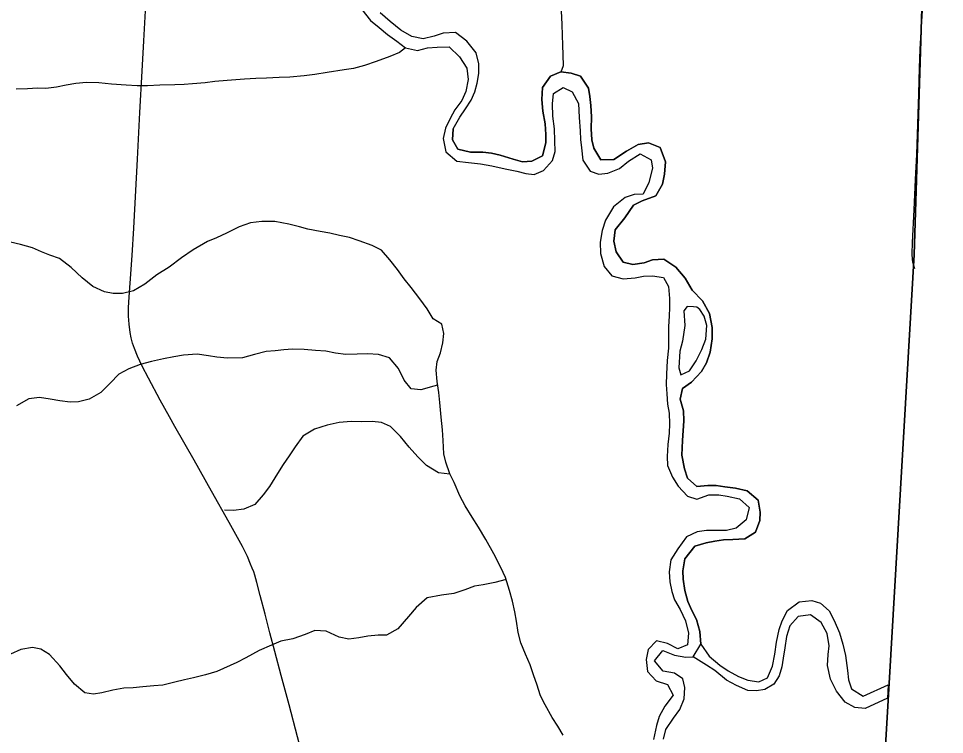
# Model space of a CAD drawing. Extents: x 1874609 to 2204689, y 815661 to 1281160.
# Drawn here: x 2066603 to 2072120, y 1028009 to 1032275 of the extents above; entities that cross this region are included whole.
import ezdxf

# ---------------------------------------------------------------- set-up
doc = ezdxf.new("R2010")
doc.units = 0
for name, color, linetype in [('GM_X_Adjacent_County', 7, 'Continuous'), ('GM_X_County', 7, 'Continuous'), ('GM_X_Major_River', 7, 'Continuous'), ('GM_X_Minor_River', 7, 'Continuous'), ('GM_X_Township', 7, 'Continuous'), ('GM_X_Township_Road', 7, 'Continuous')]:
    doc.layers.add(name, color=color, linetype=linetype)

msp = doc.modelspace()

# ---------------------------------------------------------------- linework, layer by layer
at = {"layer": 'GM_X_Adjacent_County'}
msp.add_lwpolyline([(2072020.6, 996047), (2071959.5, 1001675.5), (2071888.7, 1006519.5), (2071887.5, 1008769), (2071861.2, 1011952), (2071852.3, 1012905.1), (2071829.8, 1014456.9), (2071696.9, 1021700.4), (2071562, 1025081.6), (2071602.1, 1025081.7), (2071939.9, 1030867.8), (2072018.3, 1033424.1), (2072055.1, 1036106.6), (2072120.2, 1038512.6)], dxfattribs=at)
at = {"layer": 'GM_X_County'}
msp.add_lwpolyline([(2072120.2, 1038512.6), (2072055.1, 1036106.6), (2072018.3, 1033424.1), (2071939.9, 1030867.8), (2071602.1, 1025081.7), (2071562, 1025081.6), (2071696.9, 1021700.4), (2071829.8, 1014456.9), (2071852.3, 1012905.1), (2071861.2, 1011952), (2071887.5, 1008769), (2071888.7, 1006519.5), (2071959.5, 1001675.5), (2072020.6, 996047)], dxfattribs=at)
at = {"layer": 'GM_X_Major_River'}
for points in [[(2068649.3, 1032330), (2068699.6, 1032264.1), (2068751.8, 1032222.2), (2068802, 1032180.3), (2068856.2, 1032140.4), (2068908.4, 1032100.4), (2068980.5, 1032084.6), (2069040.6, 1032100.8), (2069096.6, 1032105), (2069168.7, 1032107.2), (2069231, 1032047.3), (2069273.2, 1031979.4), (2069281.4, 1031911.3), (2069267.6, 1031841.1), (2069243.7, 1031786.9)], [(2069192.2, 1031618.5), (2069232, 1031686.8), (2069265.9, 1031736.9), (2069299.8, 1031789.1), (2069321.7, 1031839.3), (2069335.6, 1031889.4), (2069345.4, 1031947.5), (2069345.3, 1032005.6), (2069329, 1032071.7), (2069274.8, 1032139.6), (2069206.5, 1032191.5), (2069132.4, 1032187.3), (2069078.4, 1032171.1), (2069014.4, 1032154.9), (2068946.2, 1032168.7), (2068880, 1032206.5), (2068817.8, 1032258.4), (2068757.5, 1032308.3)], [(2070669.1, 1028548.1), (2070669.1, 1028548.5), (2070662.8, 1028622.2), (2070642.6, 1028694.2), (2070614.4, 1028748.2), (2070590.2, 1028802.2), (2070574, 1028868.3), (2070563.8, 1028934.4), (2070561.7, 1028984.4), (2070573.5, 1029056.6), (2070633.4, 1029130.9), (2070699.4, 1029151.1), (2070751.4, 1029161.3), (2070803.5, 1029169.5), (2070859.6, 1029171.7), (2070929.6, 1029175.9), (2070993.6, 1029214.1), (2071019.5, 1029284.3), (2071021.3, 1029334.4), (2071009.1, 1029406.5), (2070944.9, 1029460.3), (2070874.7, 1029476.2), (2070810.6, 1029486), (2070760.5, 1029493.8), (2070710.4, 1029493.7), (2070644.3, 1029487.5), (2070588.1, 1029537.4), (2070571.9, 1029591.4), (2070555.7, 1029673.5), (2070559.4, 1029761.7), (2070567.1, 1029877.9), (2070564.9, 1029938), (2070544.7, 1030008), (2070558.6, 1030070.2), (2070612.5, 1030108.4), (2070672.4, 1030172.7), (2070702.3, 1030224.8), (2070724.2, 1030287), (2070736, 1030367.2), (2070735.8, 1030435.3), (2070719.5, 1030517.4), (2070679.2, 1030593.4), (2070617, 1030657.3), (2070574.7, 1030729.3), (2070518.4, 1030793.2), (2070448.2, 1030841.1), (2070380.1, 1030836.8), (2070330.1, 1030820.7), (2070264, 1030810.5), (2070205.9, 1030824.3), (2070163.7, 1030884.3), (2070149.5, 1030948.3), (2070157.3, 1031016.5), (2070215.1, 1031088.8), (2070267, 1031163), (2070319, 1031189.2), (2070401, 1031219.5), (2070440.9, 1031287.8), (2070452.7, 1031347.9), (2070458.5, 1031422), (2070426.2, 1031506.1), (2070356.1, 1031533.9), (2070294, 1031525.7), (2070226, 1031485.4), (2070150, 1031435.1), (2070071.9, 1031432.9), (2070031.7, 1031502.9), (2070019.5, 1031552.9), (2070015.3, 1031619), (2070017.1, 1031689.1), (2070012.9, 1031757.2), (2070006.8, 1031811.3), (2069998.6, 1031861.4), (2069952.3, 1031931.3), (2069896.2, 1031949.2), (2069834.1, 1031957), (2069772.1, 1031932.8), (2069724.2, 1031864.5), (2069720.4, 1031792.4), (2069726.6, 1031724.3), (2069740.9, 1031648.2), (2069745, 1031584.1), (2069745.2, 1031534.1), (2069725.4, 1031457.9), (2069661.4, 1031425.6), (2069605.3, 1031421.4), (2069549.2, 1031437.3), (2069473, 1031461.1), (2069420.9, 1031473), (2069368.8, 1031478.8), (2069296.7, 1031478.6), (2069220.5, 1031496.4), (2069188.3, 1031552.4), (2069192.2, 1031618.5)], [(2069192.2, 1031618.5), (2069188.3, 1031552.4), (2069220.5, 1031496.4), (2069296.7, 1031478.6), (2069368.8, 1031478.8), (2069420.9, 1031473), (2069473, 1031461.1), (2069549.2, 1031437.3), (2069605.3, 1031421.4), (2069661.4, 1031425.6), (2069725.4, 1031457.9), (2069745.2, 1031534.1), (2069745, 1031584.1), (2069740.9, 1031648.2), (2069726.6, 1031724.3), (2069720.4, 1031792.4), (2069724.2, 1031864.5), (2069772.1, 1031932.8), (2069834.1, 1031957), (2069896.2, 1031949.2), (2069952.3, 1031931.3), (2069998.6, 1031861.4), (2070006.8, 1031811.3), (2070012.9, 1031757.2), (2070017.1, 1031689.1), (2070015.3, 1031619), (2070019.5, 1031552.9), (2070031.7, 1031502.9), (2070071.9, 1031432.9), (2070150, 1031435.1), (2070226, 1031485.4), (2070294, 1031525.7), (2070356.1, 1031533.9), (2070426.2, 1031506.1), (2070458.5, 1031422), (2070452.7, 1031347.9), (2070440.9, 1031287.8), (2070401, 1031219.5), (2070319, 1031189.2), (2070267, 1031163), (2070215.1, 1031088.8), (2070157.3, 1031016.5), (2070149.5, 1030948.3), (2070163.7, 1030884.3), (2070205.9, 1030824.3), (2070264, 1030810.5), (2070330.1, 1030820.7), (2070380.1, 1030836.8), (2070448.2, 1030841.1), (2070518.4, 1030793.2), (2070574.7, 1030729.3), (2070617, 1030657.3), (2070679.2, 1030593.4), (2070719.5, 1030517.4), (2070735.8, 1030435.3), (2070736, 1030367.2), (2070724.2, 1030287), (2070702.3, 1030224.8), (2070672.4, 1030172.7), (2070612.5, 1030108.4), (2070558.6, 1030070.2), (2070544.7, 1030008), (2070564.9, 1029938), (2070567.1, 1029877.9), (2070559.4, 1029761.7), (2070555.7, 1029673.5), (2070571.9, 1029591.4), (2070588.1, 1029537.4), (2070644.3, 1029487.5), (2070710.4, 1029493.7), (2070760.5, 1029493.8), (2070810.6, 1029486), (2070874.7, 1029476.2), (2070944.9, 1029460.3), (2071009.1, 1029406.5), (2071021.3, 1029334.4), (2071019.5, 1029284.3), (2070993.6, 1029214.1), (2070929.6, 1029175.9), (2070859.6, 1029171.7), (2070803.5, 1029169.5), (2070751.4, 1029161.3), (2070699.4, 1029151.1), (2070633.4, 1029130.9), (2070573.5, 1029056.6), (2070561.7, 1028984.4), (2070563.8, 1028934.4), (2070574, 1028868.3), (2070590.2, 1028802.2), (2070614.4, 1028748.2), (2070642.6, 1028694.2), (2070662.8, 1028622.2), (2070669.1, 1028548.1), (2070669.3, 1028547.7)], [(2069243.7, 1031786.9), (2069201.8, 1031730.7), (2069174, 1031680.6), (2069146.1, 1031622.4), (2069132.2, 1031560.2), (2069148.5, 1031480.2), (2069214.7, 1031426.3), (2069284.9, 1031418.5), (2069355, 1031408.7), (2069423.1, 1031396.8), (2069503.3, 1031379.1), (2069571.4, 1031365.2), (2069625.5, 1031351.4), (2069675.6, 1031345.5), (2069731.6, 1031369.8), (2069783.5, 1031430), (2069799.4, 1031482.1), (2069799.2, 1031546.2), (2069797, 1031618.3), (2069786.8, 1031694.4), (2069784.6, 1031766.5), (2069790.4, 1031828.7), (2069848.4, 1031864.9), (2069902.5, 1031839), (2069938.8, 1031769), (2069943, 1031684.9), (2069949.3, 1031606.8), (2069951.4, 1031554.7), (2069957.6, 1031504.7), (2069965.8, 1031430.6), (2070008, 1031366.6), (2070060.2, 1031348.7), (2070114.2, 1031354.9), (2070184.2, 1031381.1), (2070238.2, 1031425.4), (2070306.2, 1031469.7), (2070372.4, 1031433.8), (2070380.5, 1031383.8), (2070358.7, 1031297.5), (2070324.9, 1031229.3), (2070270.8, 1031227.2), (2070216.8, 1031209), (2070148.9, 1031152.7), (2070101, 1031074.4), (2070081.2, 1031012.2), (2070069.4, 1030942.1), (2070069.5, 1030876), (2070091.8, 1030797.9), (2070138, 1030742), (2070206.2, 1030724.1), (2070276.3, 1030730.4), (2070326.3, 1030740.5), (2070380.4, 1030742.7), (2070446.5, 1030732.9), (2070474.7, 1030678.9), (2070480.9, 1030606.8), (2070481.1, 1030552.7), (2070479.2, 1030502.6), (2070475.4, 1030440.5), (2070475.6, 1030374.4), (2070475.7, 1030310.3), (2070467.9, 1030238.2), (2070464.2, 1030156), (2070462.3, 1030093.9), (2070466.5, 1030039.8), (2070470.7, 1029977.8), (2070478.9, 1029923.7), (2070481, 1029859.6), (2070479.2, 1029805.5), (2070471.4, 1029737.4), (2070467.6, 1029665.2), (2070469.7, 1029611.2), (2070500, 1029543.1), (2070534.2, 1029489.2), (2070588.4, 1029429.2), (2070644.6, 1029411.4), (2070716.6, 1029437.6), (2070774.7, 1029437.8), (2070824.8, 1029429.9), (2070898.9, 1029414.2), (2070957.1, 1029362.2), (2070939.3, 1029288.1), (2070879.4, 1029237.8), (2070821.3, 1029225.6), (2070701.2, 1029225.2), (2070647.1, 1029217.1), (2070583.1, 1029186.8), (2070531.3, 1029116.6), (2070489.4, 1029050.3), (2070479.6, 1028978.2), (2070483.8, 1028918.1), (2070495.9, 1028862.1), (2070512.1, 1028812), (2070544.3, 1028754), (2070576.5, 1028686), (2070594.8, 1028614), (2070589, 1028543.8), (2070531, 1028519.6), (2070468.8, 1028551.5), (2070404.6, 1028567.3), (2070354.7, 1028515.1)], [(2070586.7, 1030558.6), (2070567.2, 1030532.9), (2070573.5, 1030446.8), (2070559.7, 1030352.6), (2070543.9, 1030292.5), (2070538.2, 1030194.3), (2070548.3, 1030152.3), (2070600.3, 1030176.5), (2070640.2, 1030236.7), (2070674, 1030302.9), (2070697.9, 1030365), (2070703.7, 1030447.2), (2070687.5, 1030501.2), (2070663.3, 1030541.2), (2070645.3, 1030555.2), (2070625.2, 1030557.1)], [(2070625.2, 1030557.1), (2070586.7, 1030558.6)], [(2070622.5, 1028471.6), (2070669.1, 1028548.1)], [(2070354.7, 1028515.1), (2070342.9, 1028457), (2070351.1, 1028384.9), (2070401.3, 1028328.9), (2070469.5, 1028307.1), (2070503.7, 1028243.1), (2070453.8, 1028178.9), (2070420, 1028116.7), (2070404.1, 1028062.5), (2070386.3, 1027980.4)], [(2070446.4, 1027982.5), (2070460.2, 1028038.7), (2070506.1, 1028106.9), (2070544, 1028159.1), (2070569.9, 1028221.3), (2070573.7, 1028289.4), (2070561.5, 1028341.4), (2070511.3, 1028375.3), (2070443.2, 1028387.2), (2070393, 1028449.1), (2070442.9, 1028509.3), (2070511, 1028481.5), (2070579.2, 1028469.7), (2070622.5, 1028471.6)]]:
    msp.add_lwpolyline(points, dxfattribs=at)
at = {"layer": 'GM_X_Minor_River'}
for points in [[(2069835.7, 1031956.8), (2069850, 1031995.1), (2069845.6, 1032119.3), (2069843.5, 1032173.4), (2069841.3, 1032241.5), (2069839, 1032319.6)], [(2068908.4, 1032100.4), (2068872.4, 1032072.3), (2068814.4, 1032050.1), (2068734.3, 1032019.8), (2068664.3, 1031995.5), (2068598.3, 1031977.3), (2068542.2, 1031969.1), (2068442.1, 1031952.8), (2068368.1, 1031942.5), (2068304, 1031934.3), (2068219.9, 1031926.1), (2068155.8, 1031923.9), (2068079.7, 1031919.6), (2068017.6, 1031917.4), (2067949.5, 1031913.2), (2067845.4, 1031906.9), (2067773.3, 1031900.7), (2067715.3, 1031892.5), (2067639.2, 1031886.2), (2067589.1, 1031882.1), (2067535, 1031879.9), (2067444.9, 1031877.6), (2067370.8, 1031873.4), (2067308.7, 1031875.2), (2067244.6, 1031879), (2067156.5, 1031884.8), (2067080.4, 1031892.6), (2067008.3, 1031894.3), (2066944.2, 1031888.1), (2066886.1, 1031877.9), (2066828.1, 1031865.8), (2066766, 1031857.5), (2066715.9, 1031861.4), (2066655.9, 1031857.2), (2066587.8, 1031855)], [(2069847.5, 1028004.8), (2069815.3, 1028058.8), (2069783.1, 1028110.7), (2069740.8, 1028186.7), (2069712.6, 1028240.7), (2069690.4, 1028308.8), (2069674.2, 1028358.8), (2069652, 1028424.8), (2069623.8, 1028488.8), (2069595.5, 1028554.8), (2069579.3, 1028616.9), (2069569.1, 1028685), (2069560.9, 1028741), (2069546.8, 1028803.1), (2069528.5, 1028867.1), (2069504.3, 1028945.2), (2069476.1, 1029005.2), (2069435.8, 1029085.2), (2069387.5, 1029171.2), (2069343.2, 1029245.2), (2069305, 1029305.1), (2069264.7, 1029371.1), (2069232.5, 1029431.1), (2069198.2, 1029511.1), (2069172, 1029563.1), (2069149.8, 1029631.2), (2069137.7, 1029681.2), (2069133.4, 1029761.3), (2069129.2, 1029825.4), (2069121, 1029899.5), (2069112.7, 1029987.6), (2069106.6, 1030047.7), (2069096.4, 1030111.8), (2069092.2, 1030179.9), (2069098, 1030232), (2069117.9, 1030284.1), (2069131.7, 1030342.3), (2069137.6, 1030398.4), (2069125.4, 1030454.4), (2069073.2, 1030486.3), (2069037, 1030546.3), (2068994.8, 1030604.3), (2068942.5, 1030672.2), (2068900.3, 1030724.2), (2068860.1, 1030780.2), (2068815.9, 1030838.1), (2068765.6, 1030896), (2068709.5, 1030923.9), (2068633.3, 1030951.7), (2068575.1, 1030971.6), (2068515, 1030983.4), (2068456.9, 1030997.3), (2068400.8, 1031007.1), (2068326.7, 1031020.9), (2068276.5, 1031034.8), (2068212.4, 1031050.6), (2068130.2, 1031066.4), (2068052.1, 1031066.2), (2067984.1, 1031057.9), (2067918, 1031033.7), (2067842, 1030997.4), (2067782, 1030969.2), (2067728, 1030947), (2067644, 1030896.6), (2067574.1, 1030850.4), (2067500.1, 1030794), (2067426.2, 1030747.8), (2067356.2, 1030693.4), (2067288.2, 1030653.2), (2067222.2, 1030636.9), (2067166.1, 1030636.8), (2067114, 1030646.6), (2067045.8, 1030678.5), (2066981.6, 1030730.4), (2066917.3, 1030792.3), (2066847, 1030846.2), (2066788.9, 1030866), (2066738.8, 1030885.9), (2066686.6, 1030909.8), (2066614.5, 1030929.6), (2066554.3, 1030943.4)], [(2069099.6, 1030091.6), (2069076.4, 1030085.7), (2069000.4, 1030063.4), (2068942.3, 1030069.2), (2068900.1, 1030121.2), (2068867.8, 1030189.2), (2068813.6, 1030253.2), (2068747.4, 1030273), (2068681.3, 1030276.8), (2068621.2, 1030274.6), (2068553.1, 1030274.4), (2068491, 1030282.2), (2068432.9, 1030294.1), (2068372.8, 1030297.9), (2068304.7, 1030303.7), (2068234.6, 1030305.5), (2068184.5, 1030301.3), (2068132.5, 1030295.2), (2068078.4, 1030291), (2068008.3, 1030272.8), (2067936.3, 1030254.5), (2067848.2, 1030252.2), (2067784.1, 1030258), (2067734, 1030265.9), (2067667.9, 1030275.7), (2067585.8, 1030269.5), (2067527.7, 1030259.3), (2067465.6, 1030247.1), (2067395.6, 1030232.8), (2067327.5, 1030214.6), (2067259.5, 1030188.3), (2067199.5, 1030156.1), (2067149.6, 1030101.9), (2067093.7, 1030047.6), (2067023.7, 1030007.3), (2066959.7, 1029991.1), (2066909.6, 1029989), (2066849.5, 1029996.8), (2066791.4, 1030006.6), (2066727.3, 1030016.5), (2066663.2, 1030010.2), (2066591.2, 1029968)], [(2069172.9, 1029561.5), (2069105.9, 1029568.9), (2069033.7, 1029612.8), (2068981.5, 1029664.7), (2068931.2, 1029720.7), (2068879, 1029784.6), (2068818.7, 1029844.5), (2068764.6, 1029868.4), (2068710.5, 1029874.2), (2068644.4, 1029872), (2068584.3, 1029873.8), (2068514.2, 1029867.6), (2068442.2, 1029853.4), (2068366.1, 1029829.1), (2068296.2, 1029786.8), (2068250.3, 1029722.6), (2068214.4, 1029670.4), (2068180.5, 1029618.2), (2068146.6, 1029564), (2068098.7, 1029487.8), (2068060.8, 1029437.6), (2068010.9, 1029379.3), (2067944.9, 1029351.1), (2067882.8, 1029344.9), (2067830.8, 1029346.7)], [(2069507.9, 1028933.5), (2069440.3, 1028914.9), (2069372.2, 1028900.7), (2069320.2, 1028892.5), (2069262.1, 1028872.3), (2069196.1, 1028850.1), (2069124, 1028839.9), (2069038, 1028823.6), (2068972, 1028765.3), (2068926.1, 1028713.1), (2068862.2, 1028638.8), (2068796.3, 1028600.5), (2068746.2, 1028600.3), (2068684.1, 1028596.1), (2068630.1, 1028586), (2068570, 1028577.8), (2068513.9, 1028589.6), (2068435.7, 1028625.4), (2068367.6, 1028629.2), (2068311.6, 1028605), (2068237.5, 1028578.8), (2068165.5, 1028564.5), (2068109.4, 1028542.3), (2068037.4, 1028510.1), (2067957.5, 1028465.7), (2067903.5, 1028437.5), (2067783.4, 1028385.1), (2067717.4, 1028364.9), (2067645.3, 1028346.6), (2067591.3, 1028334.4), (2067533.3, 1028320.2), (2067463.2, 1028304), (2067409.1, 1028299.8), (2067343.1, 1028293.6), (2067285, 1028287.4), (2067230.9, 1028285.3), (2067164.9, 1028273), (2067098.8, 1028256.8), (2067048.8, 1028248.7), (2066998.7, 1028258.5), (2066936.4, 1028308.4), (2066888.2, 1028366.3), (2066848, 1028418.3), (2066787.7, 1028486.2), (2066735.6, 1028518.1), (2066685.5, 1028528), (2066617.4, 1028515.8), (2066555.4, 1028487.5)], [(2071096, 1028417.2), (2071109.9, 1028487.3), (2071119.7, 1028559.5), (2071135.5, 1028635.6), (2071153.4, 1028685.8), (2071185.2, 1028748), (2071255.2, 1028800.3), (2071329.3, 1028808.5), (2071381.4, 1028792.6), (2071433.6, 1028746.7), (2071463.8, 1028688.7), (2071494, 1028614.7), (2071514.3, 1028546.7), (2071530.5, 1028480.6), (2071542.8, 1028390.5), (2071548.9, 1028334.4), (2071567.1, 1028282.4), (2071635.3, 1028238.5), (2071784.6, 1028305.4)], [(2071780.2, 1028226.5), (2071647.5, 1028164.5), (2071585.4, 1028170.3), (2071529.3, 1028202.2), (2071477, 1028268.1), (2071440.8, 1028338.1), (2071422.5, 1028420.2), (2071426.3, 1028486.3), (2071432.2, 1028538.4), (2071422, 1028610.5), (2071385.7, 1028676.5), (2071321.5, 1028722.3), (2071247.4, 1028712.1), (2071199.5, 1028655.9), (2071179.7, 1028593.7), (2071169.8, 1028525.6), (2071158, 1028463.4), (2071150.1, 1028413.3), (2071134.3, 1028359.2), (2071102.4, 1028309), (2071050.4, 1028276.8), (2071000.3, 1028268.7), (2070948.2, 1028272.5), (2070880.1, 1028302.3), (2070821.9, 1028332.2), (2070751.6, 1028390.1), (2070701.5, 1028422), (2070622.5, 1028471.6)], [(2070622.5, 1028471.6), (2070669.1, 1028548.1)], [(2070669.3, 1028547.7), (2070717.3, 1028476.1), (2070781.6, 1028422.2), (2070831.8, 1028388.3), (2070891.9, 1028354.5), (2070948.1, 1028332.6), (2071014.2, 1028322.8), (2071066.2, 1028347), (2071096, 1028417.2)], [(2071784.6, 1028305.4), (2071780.2, 1028226.5)]]:
    msp.add_lwpolyline(points, dxfattribs=at)
at = {"layer": 'GM_X_Township'}
msp.add_lwpolyline([(2072120.2, 1038512.6), (2072055.1, 1036106.6), (2072018.3, 1033424.1), (2071939.9, 1030867.8), (2071602.1, 1025081.7), (2071562, 1025081.6), (2069085.5, 1025066.6), (2063573.4, 1025018.6), (2058377.3, 1024992.2), (2055039.1, 1024975.2), (2052050.6, 1024960), (2045359.8, 1024926), (2045380.1, 1030286.7), (2045376.6, 1035587.6), (2045402.3, 1040822.5)], dxfattribs=at)
at = {"layer": 'GM_X_Township_Road'}
for points in [[(2071942.8, 1030783.2), (2071931.5, 1030822.9), (2071929.3, 1030839.5), (2071927.7, 1030872.7), (2071928.9, 1030940.6), (2071939.5, 1031136.1), (2071946.5, 1031317), (2071955, 1031464.8), (2071961.9, 1031645.6), (2071967.3, 1031826.5), (2071971.3, 1031981.2), (2071976.1, 1032092.8), (2071981.7, 1032195.5), (2071988.9, 1032320.6), (2071993.7, 1032470.4), (2072003.3, 1032949.3), (2072009.7, 1033210.7), (2072012.1, 1033322.2), (2072011.5, 1033371.5), (2072012.7, 1033382.4), (2072014.7, 1033388.2), (2072018.5, 1033394), (2072023.9, 1033398.4)], [(2068314.6, 1027804.7), (2068214.7, 1028185.9), (2068168.3, 1028360.5), (2068129.9, 1028503.2), (2068101, 1028614.4), (2068072.8, 1028725.8), (2068043.3, 1028836.8), (2068022.8, 1028914.7), (2068009.8, 1028959.7), (2068003.9, 1028979.1), (2067995.5, 1029001.3), (2067985.6, 1029024.7), (2067966.4, 1029070), (2067937.5, 1029129.1), (2067858.4, 1029272.9), (2067753.5, 1029458.9), (2067648.5, 1029644.7), (2067534.1, 1029844.1), (2067502, 1029901.3), (2067446.7, 1030001.8), (2067377.7, 1030132.1), (2067339.8, 1030204.9), (2067311.5, 1030264.1), (2067292.8, 1030309.7), (2067282.3, 1030340.9), (2067273.9, 1030372.5), (2067267.6, 1030404.7), (2067261.6, 1030453.6), (2067258.8, 1030502.8), (2067258.7, 1030552), (2067261.8, 1030617.4), (2067268.1, 1030699.2), (2067280.6, 1030862.8), (2067290.3, 1031026.7), (2067312.2, 1031436.7), (2067326.5, 1031715.5), (2067339.2, 1031961.5), (2067348.9, 1032141.9), (2067380.6, 1032715.8)]]:
    msp.add_lwpolyline(points, dxfattribs=at)

doc.saveas('drawing.dxf')
